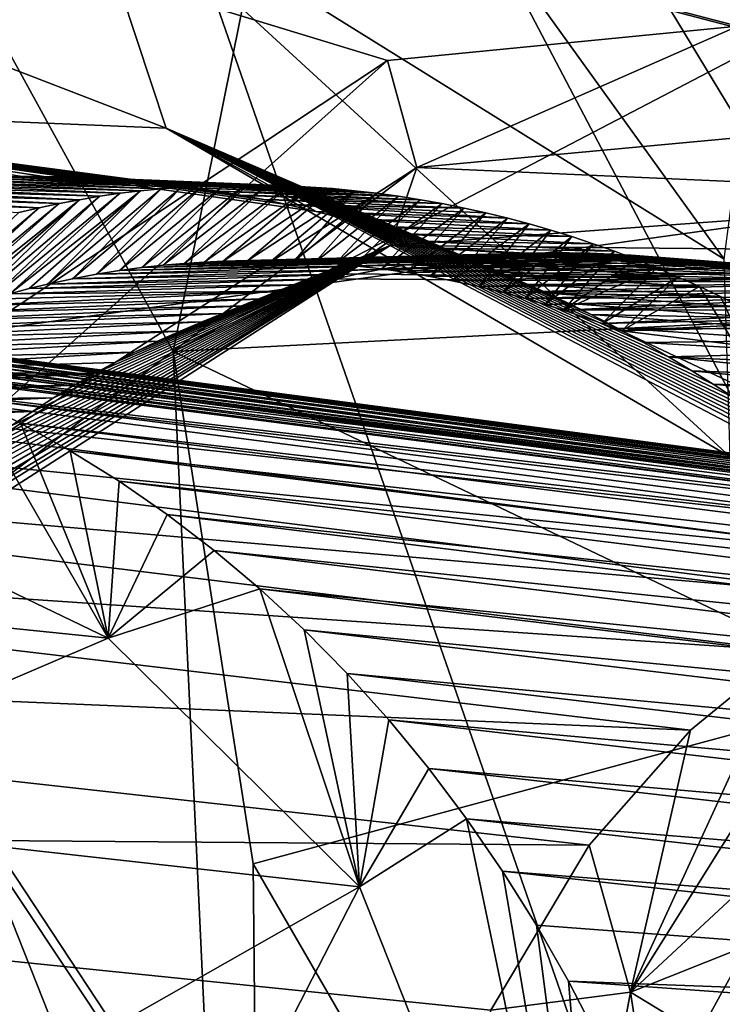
# Model space of a CAD drawing. Header units: metres. Extents: x -150 to 307, y -550 to 84.
# Tile 445 of 656: x 189.88 to 190.92, y 22.09 to 23.55. Entities that reach past the tile are written whole.
import ezdxf

# ---------------------------------------------------------------- set-up
doc = ezdxf.new("R2010")
doc.units = ezdxf.units.M
doc.layers.add('solid_26006363', color=7, linetype='CONTINUOUS')

msp = doc.modelspace()

# ---------------------------------------------------------------- linework, layer by layer
at = {"layer": 'solid_26006363'}
for points in [[(194.786896, 17.972216, 912.335938), (185.636642, 32.029537, 901.181458), (191.749893, 36.108906, 906.628174)], [(188.10463, 34.312195, 906.116516), (188.463837, 22.901747, 908.308228), (192.084946, 35.04353, 909.683411)], [(188.463837, 22.901747, 908.308228), (192.022217, 23.395798, 911.506104), (192.084946, 35.04353, 909.683411)], [(186.595459, 30.076704, 871.616333), (189.085358, 33.127037, 873.80658), (193.522064, 22.868546, 875.033997)], [(194.006454, 25.003199, 875.720398), (193.522064, 22.868546, 875.033997), (189.085358, 33.127037, 873.80658)], [(191.723465, 15.818817, 909.606506), (180.753494, 25.859917, 896.954285), (185.636642, 32.029537, 901.181458)], [(194.786896, 17.972216, 912.335938), (191.723465, 15.818817, 909.606506), (185.636642, 32.029537, 901.181458)], [(191.85524, 22.409752, 876.620911), (192.221115, 22.498804, 876.896423), (188.352951, 31.713814, 875.841858)], [(190.226303, 30.820759, 876.937561), (188.352951, 31.713814, 875.841858), (192.221115, 22.498804, 876.896423)], [(191.478729, 23.024145, 876.449768), (191.85524, 22.409752, 876.620911), (188.352951, 31.713814, 875.841858)], [(190.974487, 23.562695, 876.180542), (191.478729, 23.024145, 876.449768), (188.352951, 31.713814, 875.841858)], [(192.375458, 25.54879, 877.497375), (190.226303, 30.820759, 876.937561), (192.221115, 22.498804, 876.896423)], [(186.026077, 29.197718, 871.093872), (186.595459, 30.076704, 871.616333), (193.522064, 22.868546, 875.033997)], [(186.026077, 29.197718, 871.093872), (193.522064, 22.868546, 875.033997), (186.240326, 24.769381, 870.417603)], [(186.183899, 27.089844, 878.629822), (190.250336, 20.048107, 880.31073), (187.023239, 28.689354, 879.487061)], [(190.109253, 23.060654, 880.66748), (187.023239, 28.689354, 879.487061), (190.250336, 20.048107, 880.31073)], [(190.109253, 23.060654, 880.66748), (190.24585, 23.73827, 880.874329), (187.023239, 28.689354, 879.487061)], [(186.183899, 27.089844, 878.629822), (189.440094, 18.377512, 879.483643), (190.250336, 20.048107, 880.31073)], [(189.270172, 26.170961, 878.739319), (191.221039, 23.641338, 879.697327), (191.122238, 23.112514, 879.542175)], [(189.270172, 26.170961, 878.739319), (191.122238, 23.112514, 879.542175), (191.168488, 22.554396, 879.487854)], [(189.270172, 26.170961, 878.739319), (191.168488, 22.554396, 879.487854), (191.464935, 19.865778, 879.301697)], [(189.374481, 23.009598, 878.282227), (189.270172, 26.170961, 878.739319), (191.464935, 19.865778, 879.301697)], [(191.723465, 15.818817, 909.606506), (189.133835, 12.746095, 907.299255), (180.753494, 25.859917, 896.954285)], [(190.947144, 23.543068, 873.331787), (186.240326, 24.769381, 870.417603), (193.522064, 22.868546, 875.033997)], [(190.427155, 23.492189, 872.966431), (189.585205, 22.93392, 872.300964), (186.240326, 24.769381, 870.417603)], [(190.947144, 23.543068, 873.331787), (190.427155, 23.492189, 872.966431), (186.240326, 24.769381, 870.417603)], [(189.965652, 23.796173, 875.450439), (190.926392, 23.197695, 875.989807), (190.393661, 23.938143, 875.83606)], [(190.926392, 23.197695, 875.989807), (190.974487, 23.562695, 876.180542), (190.393661, 23.938143, 875.83606)], [(190.098709, 23.39196, 875.069458), (189.965652, 23.796173, 875.450439), (188.896332, 23.856613, 874.749451)], [(190.098709, 23.39196, 875.069458), (188.896332, 23.856613, 874.749451), (189.187592, 23.429813, 874.506042)], [(190.935287, 22.904173, 875.499878), (190.926392, 23.197695, 875.989807), (189.965652, 23.796173, 875.450439)], [(190.935287, 22.904173, 875.499878), (189.965652, 23.796173, 875.450439), (190.098709, 23.39196, 875.069458)], [(191.221039, 23.641338, 879.697327), (190.24585, 23.73827, 880.874329), (190.109253, 23.060654, 880.66748)], [(191.122238, 23.112514, 879.542175), (191.221039, 23.641338, 879.697327), (190.109253, 23.060654, 880.66748)], [(190.470764, 23.333643, 873.030029), (190.427155, 23.492189, 872.966431), (190.947144, 23.543068, 873.331787)], [(190.470764, 23.333643, 873.030029), (190.947144, 23.543068, 873.331787), (191.473022, 23.426672, 873.676697)], [(189.670959, 22.816437, 872.405823), (189.585205, 22.93392, 872.300964), (190.427155, 23.492189, 872.966431)], [(190.470764, 23.333643, 873.030029), (189.670959, 22.816437, 872.405823), (190.427155, 23.492189, 872.966431)], [(189.187592, 23.429813, 874.506042), (190.278152, 23.278599, 874.585327), (190.32164, 23.268396, 874.609497)], [(190.098709, 23.39196, 875.069458), (189.187592, 23.429813, 874.506042), (190.32164, 23.268396, 874.609497)], [(189.187592, 23.429813, 874.506042), (190.243744, 23.285872, 874.566101), (190.278152, 23.278599, 874.585327)], [(189.187592, 23.429813, 874.506042), (190.209244, 23.292465, 874.546631), (190.243744, 23.285872, 874.566101)], [(189.187592, 23.429813, 874.506042), (190.174988, 23.298317, 874.527222), (190.209244, 23.292465, 874.546631)], [(189.187592, 23.429813, 874.506042), (190.141357, 23.303396, 874.507996), (190.174988, 23.298317, 874.527222)], [(189.187592, 23.429813, 874.506042), (190.108643, 23.307703, 874.489136), (190.141357, 23.303396, 874.507996)], [(189.187592, 23.429813, 874.506042), (190.076462, 23.311325, 874.470459), (190.108643, 23.307703, 874.489136)], [(189.187592, 23.429813, 874.506042), (190.044601, 23.31431, 874.451904), (190.076462, 23.311325, 874.470459)], [(189.187592, 23.429813, 874.506042), (190.012939, 23.316685, 874.43335), (190.044601, 23.31431, 874.451904)], [(189.187592, 23.429813, 874.506042), (189.981308, 23.318466, 874.414673), (190.012939, 23.316685, 874.43335)], [(189.187592, 23.429813, 874.506042), (189.94957, 23.319653, 874.395813), (189.981308, 23.318466, 874.414673)], [(189.187592, 23.429813, 874.506042), (189.917587, 23.320236, 874.376709), (189.94957, 23.319653, 874.395813)], [(189.187592, 23.429813, 874.506042), (189.885223, 23.320192, 874.357178), (189.917587, 23.320236, 874.376709)], [(189.187592, 23.429813, 874.506042), (189.85231, 23.319487, 874.337158), (189.885223, 23.320192, 874.357178)], [(191.427444, 23.290749, 873.665344), (190.470764, 23.333643, 873.030029), (191.473022, 23.426672, 873.676697)], [(188.463837, 22.901747, 908.308228), (188.67836, 11.459098, 909.62439), (192.022217, 23.395798, 911.506104)], [(188.67836, 11.459098, 909.62439), (191.983353, 11.708065, 912.601074), (192.022217, 23.395798, 911.506104)], [(190.098709, 23.39196, 875.069458), (191.09993, 22.87615, 875.000977), (191.132339, 22.849806, 875.01532)], [(190.935287, 22.904173, 875.499878), (190.098709, 23.39196, 875.069458), (191.132339, 22.849806, 875.01532)], [(190.098709, 23.39196, 875.069458), (191.072891, 22.897383, 874.988831), (191.09993, 22.87615, 875.000977)], [(190.098709, 23.39196, 875.069458), (191.04628, 22.917658, 874.976807), (191.072891, 22.897383, 874.988831)], [(190.098709, 23.39196, 875.069458), (191.020187, 22.936928, 874.964844), (191.04628, 22.917658, 874.976807)], [(190.098709, 23.39196, 875.069458), (190.99411, 22.955603, 874.95282), (191.020187, 22.936928, 874.964844)], [(190.098709, 23.39196, 875.069458), (190.967529, 22.974077, 874.94043), (190.99411, 22.955603, 874.95282)], [(190.098709, 23.39196, 875.069458), (190.939835, 22.992704, 874.927368), (190.967529, 22.974077, 874.94043)], [(190.098709, 23.39196, 875.069458), (190.910461, 23.011805, 874.913452), (190.939835, 22.992704, 874.927368)], [(190.098709, 23.39196, 875.069458), (190.878769, 23.03167, 874.898254), (190.910461, 23.011805, 874.913452)], [(190.098709, 23.39196, 875.069458), (190.84404, 23.052563, 874.88147), (190.878769, 23.03167, 874.898254)], [(190.098709, 23.39196, 875.069458), (190.806915, 23.073927, 874.863342), (190.84404, 23.052563, 874.88147)], [(190.098709, 23.39196, 875.069458), (190.768341, 23.095074, 874.844299), (190.806915, 23.073927, 874.863342)], [(190.098709, 23.39196, 875.069458), (190.729355, 23.1154, 874.824829), (190.768341, 23.095074, 874.844299)], [(190.098709, 23.39196, 875.069458), (190.696365, 23.131775, 874.808228), (190.729355, 23.1154, 874.824829)], [(190.098709, 23.39196, 875.069458), (190.66452, 23.146896, 874.792053), (190.696365, 23.131775, 874.808228)], [(190.098709, 23.39196, 875.069458), (190.634567, 23.160511, 874.776672), (190.66452, 23.146896, 874.792053)], [(190.098709, 23.39196, 875.069458), (190.606949, 23.172537, 874.76239), (190.634567, 23.160511, 874.776672)], [(190.098709, 23.39196, 875.069458), (190.555389, 23.193659, 874.735596), (190.606949, 23.172537, 874.76239)], [(190.098709, 23.39196, 875.069458), (190.50235, 23.213621, 874.707581), (190.555389, 23.193659, 874.735596)], [(190.098709, 23.39196, 875.069458), (190.472824, 23.223969, 874.691772), (190.50235, 23.213621, 874.707581)], [(190.098709, 23.39196, 875.069458), (190.439926, 23.234844, 874.674072), (190.472824, 23.223969, 874.691772)], [(190.098709, 23.39196, 875.069458), (190.403275, 23.246164, 874.654236), (190.439926, 23.234844, 874.674072)], [(190.098709, 23.39196, 875.069458), (190.363602, 23.257477, 874.632568), (190.403275, 23.246164, 874.654236)], [(190.098709, 23.39196, 875.069458), (190.32164, 23.268396, 874.609497), (190.363602, 23.257477, 874.632568)], [(189.666046, 22.727116, 872.532715), (189.670959, 22.816437, 872.405823), (190.470764, 23.333643, 873.030029)], [(190.430954, 23.217617, 873.125244), (189.666046, 22.727116, 872.532715), (190.470764, 23.333643, 873.030029)], [(190.430954, 23.217617, 873.125244), (190.470764, 23.333643, 873.030029), (191.427444, 23.290749, 873.665344)], [(189.681625, 23.304756, 874.230835), (190.030838, 23.295233, 873.885864), (189.716202, 23.309263, 874.252686)], [(189.716202, 23.309263, 874.252686), (190.061066, 23.298983, 873.907227), (189.750519, 23.312967, 874.274231)], [(189.716202, 23.309263, 874.252686), (190.030838, 23.295233, 873.885864), (190.061066, 23.298983, 873.907227)], [(189.750519, 23.312967, 874.274231), (190.091309, 23.30205, 873.928467), (189.784683, 23.315895, 874.295471)], [(189.750519, 23.312967, 874.274231), (190.061066, 23.298983, 873.907227), (190.091309, 23.30205, 873.928467)], [(189.784683, 23.315895, 874.295471), (190.121506, 23.304426, 873.949585), (189.818756, 23.318068, 874.316589)], [(189.784683, 23.315895, 874.295471), (190.091309, 23.30205, 873.928467), (190.121506, 23.304426, 873.949585)], [(189.818756, 23.318068, 874.316589), (190.152847, 23.306173, 873.971375), (189.85231, 23.319487, 874.337158)], [(189.818756, 23.318068, 874.316589), (190.121506, 23.304426, 873.949585), (190.152847, 23.306173, 873.971375)], [(189.85231, 23.319487, 874.337158), (190.184448, 23.307226, 873.993286), (189.885223, 23.320192, 874.357178)], [(189.85231, 23.319487, 874.337158), (190.152847, 23.306173, 873.971375), (190.184448, 23.307226, 873.993286)], [(189.885223, 23.320192, 874.357178), (190.216309, 23.307587, 874.015259), (189.917587, 23.320236, 874.376709)], [(189.885223, 23.320192, 874.357178), (190.184448, 23.307226, 873.993286), (190.216309, 23.307587, 874.015259)], [(189.917587, 23.320236, 874.376709), (190.216309, 23.307587, 874.015259), (190.248367, 23.307255, 874.037231)], [(189.917587, 23.320236, 874.376709), (190.248367, 23.307255, 874.037231), (189.94957, 23.319653, 874.395813)], [(189.94957, 23.319653, 874.395813), (190.248367, 23.307255, 874.037231), (190.280609, 23.306232, 874.059265)], [(189.94957, 23.319653, 874.395813), (190.280609, 23.306232, 874.059265), (189.981308, 23.318466, 874.414673)], [(189.981308, 23.318466, 874.414673), (190.280609, 23.306232, 874.059265), (190.313004, 23.30452, 874.081299)], [(189.981308, 23.318466, 874.414673), (190.313004, 23.30452, 874.081299), (190.012939, 23.316685, 874.43335)], [(190.012939, 23.316685, 874.43335), (190.313004, 23.30452, 874.081299), (190.34549, 23.302118, 874.103271)], [(190.012939, 23.316685, 874.43335), (190.34549, 23.302118, 874.103271), (190.044601, 23.31431, 874.451904)], [(190.044601, 23.31431, 874.451904), (190.34549, 23.302118, 874.103271), (190.378067, 23.29903, 874.125183)], [(190.044601, 23.31431, 874.451904), (190.378067, 23.29903, 874.125183), (190.076462, 23.311325, 874.470459)], [(190.076462, 23.311325, 874.470459), (190.378067, 23.29903, 874.125183), (190.41069, 23.295258, 874.147095)], [(190.076462, 23.311325, 874.470459), (190.41069, 23.295258, 874.147095), (190.108643, 23.307703, 874.489136)], [(189.599152, 23.290794, 874.17804), (189.940384, 23.28001, 873.82135), (189.626892, 23.296, 874.195923)], [(189.626892, 23.296, 874.195923), (189.970474, 23.285736, 873.842896), (189.654373, 23.300646, 874.213501)], [(189.626892, 23.296, 874.195923), (189.940384, 23.28001, 873.82135), (189.970474, 23.285736, 873.842896)], [(189.654373, 23.300646, 874.213501), (190.000626, 23.290813, 873.86438), (189.681625, 23.304756, 874.230835)], [(189.654373, 23.300646, 874.213501), (189.970474, 23.285736, 873.842896), (190.000626, 23.290813, 873.86438)], [(189.681625, 23.304756, 874.230835), (190.000626, 23.290813, 873.86438), (190.030838, 23.295233, 873.885864)], [(190.030838, 23.295233, 873.885864), (189.838242, 23.137857, 873.728027), (189.867203, 23.146198, 873.749207)], [(190.030838, 23.295233, 873.885864), (190.000626, 23.290813, 873.86438), (189.838242, 23.137857, 873.728027)], [(190.061066, 23.298983, 873.907227), (189.867203, 23.146198, 873.749207), (189.895523, 23.153688, 873.769836)], [(190.061066, 23.298983, 873.907227), (190.030838, 23.295233, 873.885864), (189.867203, 23.146198, 873.749207)], [(190.061066, 23.298983, 873.907227), (189.895523, 23.153688, 873.769836), (189.92308, 23.160353, 873.789795)], [(190.091309, 23.30205, 873.928467), (189.92308, 23.160353, 873.789795), (189.959854, 23.168303, 873.816345)], [(190.091309, 23.30205, 873.928467), (190.061066, 23.298983, 873.907227), (189.92308, 23.160353, 873.789795)], [(190.121506, 23.304426, 873.949585), (189.959854, 23.168303, 873.816345), (189.995407, 23.17498, 873.841797)], [(190.121506, 23.304426, 873.949585), (190.091309, 23.30205, 873.928467), (189.959854, 23.168303, 873.816345)], [(190.152847, 23.306173, 873.971375), (189.995407, 23.17498, 873.841797), (190.029663, 23.180494, 873.866211)], [(190.152847, 23.306173, 873.971375), (190.121506, 23.304426, 873.949585), (189.995407, 23.17498, 873.841797)], [(190.184448, 23.307226, 873.993286), (190.029663, 23.180494, 873.866211), (190.062775, 23.184982, 873.889648)], [(190.184448, 23.307226, 873.993286), (190.152847, 23.306173, 873.971375), (190.029663, 23.180494, 873.866211)], [(190.216309, 23.307587, 874.015259), (190.062775, 23.184982, 873.889648), (190.094666, 23.18853, 873.91217)], [(190.216309, 23.307587, 874.015259), (190.184448, 23.307226, 873.993286), (190.062775, 23.184982, 873.889648)], [(190.248367, 23.307255, 874.037231), (190.216309, 23.307587, 874.015259), (190.094666, 23.18853, 873.91217)], [(190.248367, 23.307255, 874.037231), (190.094666, 23.18853, 873.91217), (190.125443, 23.191246, 873.933716)], [(190.108643, 23.307703, 874.489136), (190.41069, 23.295258, 874.147095), (190.443314, 23.290802, 874.168884)], [(190.108643, 23.307703, 874.489136), (190.443314, 23.290802, 874.168884), (190.141357, 23.303396, 874.507996)], [(190.280609, 23.306232, 874.059265), (190.248367, 23.307255, 874.037231), (190.125443, 23.191246, 873.933716)], [(190.280609, 23.306232, 874.059265), (190.125443, 23.191246, 873.933716), (190.155106, 23.193207, 873.954407)], [(190.141357, 23.303396, 874.507996), (190.443314, 23.290802, 874.168884), (190.174988, 23.298317, 874.527222)], [(190.313004, 23.30452, 874.081299), (190.280609, 23.306232, 874.059265), (190.155106, 23.193207, 873.954407)], [(190.313004, 23.30452, 874.081299), (190.155106, 23.193207, 873.954407), (190.183701, 23.194492, 873.974304)], [(190.174988, 23.298317, 874.527222), (190.443314, 23.290802, 874.168884), (190.475937, 23.285666, 874.190552)], [(190.174988, 23.298317, 874.527222), (190.475937, 23.285666, 874.190552), (190.209244, 23.292465, 874.546631)], [(190.34549, 23.302118, 874.103271), (190.313004, 23.30452, 874.081299), (190.183701, 23.194492, 873.974304)], [(190.34549, 23.302118, 874.103271), (190.183701, 23.194492, 873.974304), (190.22023, 23.195276, 873.999573)], [(190.378067, 23.29903, 874.125183), (190.34549, 23.302118, 874.103271), (190.22023, 23.195276, 873.999573)], [(190.378067, 23.29903, 874.125183), (190.22023, 23.195276, 873.999573), (190.25502, 23.195137, 874.023499)], [(190.378067, 23.29903, 874.125183), (190.25502, 23.195137, 874.023499), (190.288116, 23.194206, 874.046082)], [(190.41069, 23.295258, 874.147095), (190.378067, 23.29903, 874.125183), (190.288116, 23.194206, 874.046082)], [(190.41069, 23.295258, 874.147095), (190.288116, 23.194206, 874.046082), (190.319641, 23.1926, 874.067566)], [(190.443314, 23.290802, 874.168884), (190.41069, 23.295258, 874.147095), (190.319641, 23.1926, 874.067566)], [(189.571152, 23.285004, 874.159912), (189.910416, 23.273649, 873.799805), (189.599152, 23.290794, 874.17804)], [(189.571152, 23.285004, 874.159912), (189.880585, 23.266663, 873.778198), (189.910416, 23.273649, 873.799805)], [(189.599152, 23.290794, 874.17804), (189.910416, 23.273649, 873.799805), (189.940384, 23.28001, 873.82135)], [(189.940384, 23.28001, 873.82135), (189.715073, 23.094423, 873.636658), (189.746933, 23.106926, 873.660522)], [(189.940384, 23.28001, 873.82135), (189.910416, 23.273649, 873.799805), (189.715073, 23.094423, 873.636658)], [(189.970474, 23.285736, 873.842896), (189.746933, 23.106926, 873.660522), (189.778091, 23.118288, 873.683655)], [(189.970474, 23.285736, 873.842896), (189.940384, 23.28001, 873.82135), (189.746933, 23.106926, 873.660522)], [(189.970474, 23.285736, 873.842896), (189.778091, 23.118288, 873.683655), (189.808578, 23.12859, 873.706238)], [(190.000626, 23.290813, 873.86438), (189.808578, 23.12859, 873.706238), (189.838242, 23.137857, 873.728027)], [(190.000626, 23.290813, 873.86438), (189.970474, 23.285736, 873.842896), (189.808578, 23.12859, 873.706238)], [(190.209244, 23.292465, 874.546631), (190.475937, 23.285666, 874.190552), (190.508484, 23.27985, 874.212036)], [(190.209244, 23.292465, 874.546631), (190.508484, 23.27985, 874.212036), (190.243744, 23.285872, 874.566101)], [(190.243744, 23.285872, 874.566101), (190.508484, 23.27985, 874.212036), (190.54097, 23.273361, 874.233459)], [(190.243744, 23.285872, 874.566101), (190.54097, 23.273361, 874.233459), (190.278152, 23.278599, 874.585327)], [(190.443314, 23.290802, 874.168884), (190.319641, 23.1926, 874.067566), (190.349609, 23.190426, 874.087891)], [(190.475937, 23.285666, 874.190552), (190.443314, 23.290802, 874.168884), (190.349609, 23.190426, 874.087891)], [(190.475937, 23.285666, 874.190552), (190.349609, 23.190426, 874.087891), (190.378174, 23.187767, 874.107117)], [(190.508484, 23.27985, 874.212036), (190.475937, 23.285666, 874.190552), (190.378174, 23.187767, 874.107117)], [(190.508484, 23.27985, 874.212036), (190.378174, 23.187767, 874.107117), (190.418427, 23.18305, 874.134094)], [(190.54097, 23.273361, 874.233459), (190.508484, 23.27985, 874.212036), (190.418427, 23.18305, 874.134094)], [(191.378754, 23.208532, 873.691956), (190.430954, 23.217617, 873.125244), (191.427444, 23.290749, 873.665344)], [(189.910416, 23.273649, 873.799805), (189.682388, 23.080633, 873.612061), (189.715073, 23.094423, 873.636658)], [(189.910416, 23.273649, 873.799805), (189.880585, 23.266663, 873.778198), (189.682388, 23.080633, 873.612061)], [(190.278152, 23.278599, 874.585327), (190.54097, 23.273361, 874.233459), (190.573318, 23.266199, 874.254639)], [(190.278152, 23.278599, 874.585327), (190.573318, 23.266199, 874.254639), (190.605515, 23.258368, 874.275635)], [(190.278152, 23.278599, 874.585327), (190.605515, 23.258368, 874.275635), (190.32164, 23.268396, 874.609497)], [(190.32164, 23.268396, 874.609497), (190.605515, 23.258368, 874.275635), (190.637543, 23.249872, 874.296387)], [(190.32164, 23.268396, 874.609497), (190.637543, 23.249872, 874.296387), (190.363602, 23.257477, 874.632568)], [(190.54097, 23.273361, 874.233459), (190.418427, 23.18305, 874.134094), (190.455841, 23.177647, 874.159058)], [(190.573318, 23.266199, 874.254639), (190.54097, 23.273361, 874.233459), (190.455841, 23.177647, 874.159058)], [(190.573318, 23.266199, 874.254639), (190.455841, 23.177647, 874.159058), (190.490631, 23.171745, 874.182129)], [(190.605515, 23.258368, 874.275635), (190.573318, 23.266199, 874.254639), (190.490631, 23.171745, 874.182129)], [(190.363602, 23.257477, 874.632568), (190.637543, 23.249872, 874.296387), (190.669342, 23.240713, 874.316895)], [(190.363602, 23.257477, 874.632568), (190.669342, 23.240713, 874.316895), (190.403275, 23.246164, 874.654236)], [(190.605515, 23.258368, 874.275635), (190.490631, 23.171745, 874.182129), (190.52298, 23.165495, 874.20343)], [(190.637543, 23.249872, 874.296387), (190.605515, 23.258368, 874.275635), (190.52298, 23.165495, 874.20343)], [(190.637543, 23.249872, 874.296387), (190.52298, 23.165495, 874.20343), (190.562622, 23.156826, 874.229431)], [(190.669342, 23.240713, 874.316895), (190.637543, 23.249872, 874.296387), (190.562622, 23.156826, 874.229431)], [(190.403275, 23.246164, 874.654236), (190.669342, 23.240713, 874.316895), (190.700882, 23.230898, 874.337158)], [(190.403275, 23.246164, 874.654236), (190.700882, 23.230898, 874.337158), (190.439926, 23.234844, 874.674072)], [(190.669342, 23.240713, 874.316895), (190.562622, 23.156826, 874.229431), (190.598633, 23.147982, 874.25293)], [(190.700882, 23.230898, 874.337158), (190.669342, 23.240713, 874.316895), (190.598633, 23.147982, 874.25293)], [(190.439926, 23.234844, 874.674072), (190.700882, 23.230898, 874.337158), (190.732346, 23.220377, 874.357239)], [(190.439926, 23.234844, 874.674072), (190.732346, 23.220377, 874.357239), (190.472824, 23.223969, 874.691772)], [(190.472824, 23.223969, 874.691772), (190.732346, 23.220377, 874.357239), (190.763855, 23.209108, 874.377258)], [(190.472824, 23.223969, 874.691772), (190.763855, 23.209108, 874.377258), (190.50235, 23.213621, 874.707581)], [(190.700882, 23.230898, 874.337158), (190.598633, 23.147982, 874.25293), (190.631363, 23.139139, 874.27417)], [(190.732346, 23.220377, 874.357239), (190.700882, 23.230898, 874.337158), (190.631363, 23.139139, 874.27417)], [(190.732346, 23.220377, 874.357239), (190.631363, 23.139139, 874.27417), (190.661118, 23.130426, 874.293335)], [(190.763855, 23.209108, 874.377258), (190.732346, 23.220377, 874.357239), (190.661118, 23.130426, 874.293335)], [(189.589752, 22.6952, 872.692871), (189.666046, 22.727116, 872.532715), (190.430954, 23.217617, 873.125244)], [(189.610336, 22.71876, 872.710693), (189.589752, 22.6952, 872.692871), (190.430954, 23.217617, 873.125244)], [(189.63559, 22.746405, 872.7323), (189.610336, 22.71876, 872.710693), (190.430954, 23.217617, 873.125244)], [(189.660904, 22.77284, 872.753723), (189.63559, 22.746405, 872.7323), (190.430954, 23.217617, 873.125244)], [(189.686279, 22.79812, 872.774963), (189.660904, 22.77284, 872.753723), (190.430954, 23.217617, 873.125244)], [(189.711655, 22.822281, 872.796021), (189.686279, 22.79812, 872.774963), (190.430954, 23.217617, 873.125244)], [(189.736969, 22.845303, 872.816772), (189.711655, 22.822281, 872.796021), (190.430954, 23.217617, 873.125244)], [(189.762207, 22.867239, 872.837341), (189.736969, 22.845303, 872.816772), (190.430954, 23.217617, 873.125244)], [(189.787338, 22.888144, 872.857605), (189.762207, 22.867239, 872.837341), (190.430954, 23.217617, 873.125244)], [(189.812393, 22.908072, 872.877686), (189.787338, 22.888144, 872.857605), (190.430954, 23.217617, 873.125244)], [(189.837326, 22.927046, 872.897522), (189.812393, 22.908072, 872.877686), (190.430954, 23.217617, 873.125244)], [(189.869095, 22.950043, 872.922546), (189.837326, 22.927046, 872.897522), (190.430954, 23.217617, 873.125244)], [(189.900543, 22.971561, 872.947083), (189.869095, 22.950043, 872.922546), (190.430954, 23.217617, 873.125244)], [(189.931686, 22.991695, 872.97113), (189.900543, 22.971561, 872.947083), (190.430954, 23.217617, 873.125244)], [(189.962463, 23.0105, 872.994812), (189.931686, 22.991695, 872.97113), (190.430954, 23.217617, 873.125244)], [(189.992828, 23.028015, 873.017883), (189.962463, 23.0105, 872.994812), (190.430954, 23.217617, 873.125244)], [(190.022797, 23.044329, 873.040527), (189.992828, 23.028015, 873.017883), (190.430954, 23.217617, 873.125244)], [(190.052368, 23.059525, 873.062744), (190.022797, 23.044329, 873.040527), (190.430954, 23.217617, 873.125244)], [(190.086258, 23.075871, 873.087952), (190.052368, 23.059525, 873.062744), (190.430954, 23.217617, 873.125244)], [(190.119507, 23.090832, 873.112549), (190.086258, 23.075871, 873.087952), (190.430954, 23.217617, 873.125244)], [(190.152161, 23.104538, 873.136475), (190.119507, 23.090832, 873.112549), (190.430954, 23.217617, 873.125244)], [(190.184174, 23.117046, 873.15979), (190.152161, 23.104538, 873.136475), (190.430954, 23.217617, 873.125244)], [(190.155106, 23.193207, 873.954407), (190.59903, 23.204748, 873.449158), (190.632416, 23.206274, 873.471497)], [(190.183701, 23.194492, 873.974304), (190.155106, 23.193207, 873.954407), (190.632416, 23.206274, 873.471497)], [(190.183701, 23.194492, 873.974304), (190.632416, 23.206274, 873.471497), (190.665024, 23.207012, 873.493164)], [(190.22023, 23.195276, 873.999573), (190.183701, 23.194492, 873.974304), (190.665024, 23.207012, 873.493164)], [(190.215454, 23.128408, 873.182434), (190.184174, 23.117046, 873.15979), (190.430954, 23.217617, 873.125244)], [(190.246094, 23.138739, 873.204468), (190.215454, 23.128408, 873.182434), (190.430954, 23.217617, 873.125244)], [(190.22023, 23.195276, 873.999573), (190.665024, 23.207012, 873.493164), (190.696823, 23.207026, 873.514221)], [(190.25502, 23.195137, 874.023499), (190.22023, 23.195276, 873.999573), (190.696823, 23.207026, 873.514221)], [(190.282013, 23.14986, 873.230164), (190.246094, 23.138739, 873.204468), (190.430954, 23.217617, 873.125244)], [(190.25502, 23.195137, 874.023499), (190.696823, 23.207026, 873.514221), (190.728043, 23.206364, 873.53479)], [(190.288116, 23.194206, 874.046082), (190.25502, 23.195137, 874.023499), (190.728043, 23.206364, 873.53479)], [(190.316895, 23.159658, 873.254883), (190.282013, 23.14986, 873.230164), (190.430954, 23.217617, 873.125244)], [(190.288116, 23.194206, 874.046082), (190.728043, 23.206364, 873.53479), (190.758698, 23.205067, 873.554871)], [(190.350891, 23.168278, 873.27887), (190.316895, 23.159658, 873.254883), (190.430954, 23.217617, 873.125244)], [(190.350891, 23.168278, 873.27887), (190.430954, 23.217617, 873.125244), (191.338089, 23.160812, 873.727051)], [(191.378754, 23.208532, 873.691956), (191.338089, 23.160812, 873.727051), (190.430954, 23.217617, 873.125244)], [(190.50235, 23.213621, 874.707581), (190.763855, 23.209108, 874.377258), (190.79541, 23.197105, 874.397217)], [(190.50235, 23.213621, 874.707581), (190.79541, 23.197105, 874.397217), (190.555389, 23.193659, 874.735596)], [(190.632416, 23.206274, 873.471497), (190.59903, 23.204748, 873.449158), (191.338089, 23.160812, 873.727051)], [(190.665024, 23.207012, 873.493164), (190.632416, 23.206274, 873.471497), (191.338089, 23.160812, 873.727051)], [(190.763855, 23.209108, 874.377258), (190.661118, 23.130426, 874.293335), (190.688202, 23.121939, 874.31073)], [(190.696823, 23.207026, 873.514221), (190.665024, 23.207012, 873.493164), (191.338089, 23.160812, 873.727051)], [(190.79541, 23.197105, 874.397217), (190.763855, 23.209108, 874.377258), (190.688202, 23.121939, 874.31073)], [(190.728043, 23.206364, 873.53479), (190.696823, 23.207026, 873.514221), (191.338089, 23.160812, 873.727051)], [(190.758698, 23.205067, 873.554871), (190.728043, 23.206364, 873.53479), (191.338089, 23.160812, 873.727051)], [(190.029663, 23.180494, 873.866211), (190.455093, 23.189116, 873.351318), (190.492767, 23.194651, 873.377136)], [(190.062775, 23.184982, 873.889648), (190.029663, 23.180494, 873.866211), (190.492767, 23.194651, 873.377136)], [(190.062775, 23.184982, 873.889648), (190.492767, 23.194651, 873.377136), (190.529297, 23.199032, 873.4021)], [(190.094666, 23.18853, 873.91217), (190.062775, 23.184982, 873.889648), (190.529297, 23.199032, 873.4021)], [(190.094666, 23.18853, 873.91217), (190.529297, 23.199032, 873.4021), (190.564651, 23.20236, 873.426025)], [(190.125443, 23.191246, 873.933716), (190.094666, 23.18853, 873.91217), (190.564651, 23.20236, 873.426025)], [(190.125443, 23.191246, 873.933716), (190.564651, 23.20236, 873.426025), (190.59903, 23.204748, 873.449158)], [(190.155106, 23.193207, 873.954407), (190.125443, 23.191246, 873.933716), (190.59903, 23.204748, 873.449158)], [(190.319641, 23.1926, 874.067566), (190.288116, 23.194206, 874.046082), (190.758698, 23.205067, 873.554871)], [(190.319641, 23.1926, 874.067566), (190.758698, 23.205067, 873.554871), (190.788925, 23.203163, 873.574524)], [(190.349609, 23.190426, 874.087891), (190.319641, 23.1926, 874.067566), (190.788925, 23.203163, 873.574524)], [(190.349609, 23.190426, 874.087891), (190.788925, 23.203163, 873.574524), (190.818848, 23.20067, 873.593933)], [(190.378174, 23.187767, 874.107117), (190.349609, 23.190426, 874.087891), (190.818848, 23.20067, 873.593933)], [(190.378174, 23.187767, 874.107117), (190.818848, 23.20067, 873.593933), (190.848557, 23.197601, 873.613037)], [(190.418427, 23.18305, 874.134094), (190.378174, 23.187767, 874.107117), (190.848557, 23.197601, 873.613037)], [(190.418427, 23.18305, 874.134094), (190.848557, 23.197601, 873.613037), (190.87822, 23.193941, 873.63208)], [(190.418427, 23.18305, 874.134094), (190.87822, 23.193941, 873.63208), (190.907806, 23.189699, 873.65094)], [(190.492767, 23.194651, 873.377136), (190.455093, 23.189116, 873.351318), (191.338089, 23.160812, 873.727051)], [(190.529297, 23.199032, 873.4021), (190.492767, 23.194651, 873.377136), (191.338089, 23.160812, 873.727051)], [(190.564651, 23.20236, 873.426025), (190.529297, 23.199032, 873.4021), (191.338089, 23.160812, 873.727051)], [(190.555389, 23.193659, 874.735596), (190.79541, 23.197105, 874.397217), (190.826965, 23.184385, 874.417053)], [(190.555389, 23.193659, 874.735596), (190.826965, 23.184385, 874.417053), (190.85849, 23.170961, 874.436768)], [(190.555389, 23.193659, 874.735596), (190.85849, 23.170961, 874.436768), (190.606949, 23.172537, 874.76239)], [(190.59903, 23.204748, 873.449158), (190.564651, 23.20236, 873.426025), (191.338089, 23.160812, 873.727051)], [(190.826965, 23.184385, 874.417053), (190.79541, 23.197105, 874.397217), (190.688202, 23.121939, 874.31073)], [(190.788925, 23.203163, 873.574524), (190.758698, 23.205067, 873.554871), (191.338089, 23.160812, 873.727051)], [(190.818848, 23.20067, 873.593933), (190.788925, 23.203163, 873.574524), (191.338089, 23.160812, 873.727051)], [(190.848557, 23.197601, 873.613037), (190.818848, 23.20067, 873.593933), (191.338089, 23.160812, 873.727051)], [(190.87822, 23.193941, 873.63208), (190.848557, 23.197601, 873.613037), (191.338089, 23.160812, 873.727051)], [(190.907806, 23.189699, 873.65094), (190.87822, 23.193941, 873.63208), (191.338089, 23.160812, 873.727051)], [(189.959854, 23.168303, 873.816345), (190.383942, 23.175785, 873.302002), (190.416061, 23.182278, 873.324341)], [(189.995407, 23.17498, 873.841797), (189.959854, 23.168303, 873.816345), (190.416061, 23.182278, 873.324341)], [(189.995407, 23.17498, 873.841797), (190.416061, 23.182278, 873.324341), (190.455093, 23.189116, 873.351318)], [(190.029663, 23.180494, 873.866211), (189.995407, 23.17498, 873.841797), (190.455093, 23.189116, 873.351318)], [(190.416061, 23.182278, 873.324341), (190.383942, 23.175785, 873.302002), (191.338089, 23.160812, 873.727051)], [(190.455093, 23.189116, 873.351318), (190.416061, 23.182278, 873.324341), (191.338089, 23.160812, 873.727051)], [(190.455841, 23.177647, 874.159058), (190.418427, 23.18305, 874.134094), (190.907806, 23.189699, 873.65094)], [(190.455841, 23.177647, 874.159058), (190.907806, 23.189699, 873.65094), (190.937515, 23.184849, 873.6698)], [(190.490631, 23.171745, 874.182129), (190.455841, 23.177647, 874.159058), (190.937515, 23.184849, 873.6698)], [(190.490631, 23.171745, 874.182129), (190.937515, 23.184849, 873.6698), (190.976913, 23.177496, 873.694641)], [(190.52298, 23.165495, 874.20343), (190.490631, 23.171745, 874.182129), (190.976913, 23.177496, 873.694641)], [(190.52298, 23.165495, 874.20343), (190.976913, 23.177496, 873.694641), (191.015472, 23.169283, 873.718811)], [(190.826965, 23.184385, 874.417053), (190.688202, 23.121939, 874.31073), (190.745789, 23.102091, 874.347412)], [(190.85849, 23.170961, 874.436768), (190.826965, 23.184385, 874.417053), (190.745789, 23.102091, 874.347412)], [(190.937515, 23.184849, 873.6698), (190.907806, 23.189699, 873.65094), (191.338089, 23.160812, 873.727051)], [(189.895523, 23.153688, 873.769836), (190.316895, 23.159658, 873.254883), (190.350891, 23.168278, 873.27887)], [(189.92308, 23.160353, 873.789795), (189.895523, 23.153688, 873.769836), (190.350891, 23.168278, 873.27887)], [(189.92308, 23.160353, 873.789795), (190.350891, 23.168278, 873.27887), (190.383942, 23.175785, 873.302002)], [(189.959854, 23.168303, 873.816345), (189.92308, 23.160353, 873.789795), (190.383942, 23.175785, 873.302002)], [(190.383942, 23.175785, 873.302002), (190.350891, 23.168278, 873.27887), (191.338089, 23.160812, 873.727051)], [(190.562622, 23.156826, 874.229431), (190.52298, 23.165495, 874.20343), (191.015472, 23.169283, 873.718811)], [(190.562622, 23.156826, 874.229431), (191.015472, 23.169283, 873.718811), (191.052429, 23.16046, 873.741821)], [(190.606949, 23.172537, 874.76239), (190.85849, 23.170961, 874.436768), (190.889954, 23.156851, 874.45636)], [(190.606949, 23.172537, 874.76239), (190.889954, 23.156851, 874.45636), (190.634567, 23.160511, 874.776672)], [(190.85849, 23.170961, 874.436768), (190.745789, 23.102091, 874.347412), (190.774414, 23.091299, 874.36554)], [(190.889954, 23.156851, 874.45636), (190.85849, 23.170961, 874.436768), (190.774414, 23.091299, 874.36554)], [(189.808578, 23.12859, 873.706238), (190.246094, 23.138739, 873.204468), (190.282013, 23.14986, 873.230164)], [(189.838242, 23.137857, 873.728027), (189.808578, 23.12859, 873.706238), (190.282013, 23.14986, 873.230164)], [(189.867203, 23.146198, 873.749207), (189.838242, 23.137857, 873.728027), (190.282013, 23.14986, 873.230164)], [(189.867203, 23.146198, 873.749207), (190.282013, 23.14986, 873.230164), (190.316895, 23.159658, 873.254883)], [(189.895523, 23.153688, 873.769836), (189.867203, 23.146198, 873.749207), (190.316895, 23.159658, 873.254883)], [(190.598633, 23.147982, 874.25293), (190.562622, 23.156826, 874.229431), (191.052429, 23.16046, 873.741821)], [(190.598633, 23.147982, 874.25293), (191.052429, 23.16046, 873.741821), (191.087402, 23.151247, 873.763428)], [(190.631363, 23.139139, 874.27417), (190.598633, 23.147982, 874.25293), (191.087402, 23.151247, 873.763428)], [(190.631363, 23.139139, 874.27417), (191.087402, 23.151247, 873.763428), (191.120239, 23.14183, 873.78363)], [(190.634567, 23.160511, 874.776672), (190.889954, 23.156851, 874.45636), (190.921326, 23.142071, 874.475769)], [(190.634567, 23.160511, 874.776672), (190.921326, 23.142071, 874.475769), (190.66452, 23.146896, 874.792053)], [(190.889954, 23.156851, 874.45636), (190.774414, 23.091299, 874.36554), (190.993576, 22.987463, 874.501099)], [(190.921326, 23.142071, 874.475769), (190.889954, 23.156851, 874.45636), (190.993576, 22.987463, 874.501099)], [(189.778091, 23.118288, 873.683655), (190.215454, 23.128408, 873.182434), (190.246094, 23.138739, 873.204468)], [(189.808578, 23.12859, 873.706238), (189.778091, 23.118288, 873.683655), (190.246094, 23.138739, 873.204468)], [(190.661118, 23.130426, 874.293335), (190.631363, 23.139139, 874.27417), (191.120239, 23.14183, 873.78363)], [(190.688202, 23.121939, 874.31073), (190.661118, 23.130426, 874.293335), (191.120239, 23.14183, 873.78363)], [(190.66452, 23.146896, 874.792053), (190.921326, 23.142071, 874.475769), (190.95256, 23.126633, 874.494995)], [(190.66452, 23.146896, 874.792053), (190.95256, 23.126633, 874.494995), (190.696365, 23.131775, 874.808228)], [(190.688202, 23.121939, 874.31073), (191.120239, 23.14183, 873.78363), (191.151276, 23.132236, 873.802612)], [(190.95256, 23.126633, 874.494995), (190.921326, 23.142071, 874.475769), (190.993576, 22.987463, 874.501099)], [(191.562897, 22.806887, 872.347717), (189.033325, 23.11701, 874.993042), (189.13118, 23.125561, 875.061523)], [(191.562897, 22.806887, 872.347717), (189.13118, 23.125561, 875.061523), (189.217453, 23.126888, 875.120972)], [(191.637711, 22.808689, 872.403259), (189.217453, 23.126888, 875.120972), (189.293442, 23.123564, 875.172668)], [(191.637711, 22.808689, 872.403259), (191.562897, 22.806887, 872.347717), (189.217453, 23.126888, 875.120972)], [(191.703644, 22.806007, 872.451599), (189.293442, 23.123564, 875.172668), (189.360413, 23.117474, 875.217712)], [(191.703644, 22.806007, 872.451599), (191.637711, 22.808689, 872.403259), (189.293442, 23.123564, 875.172668)], [(189.746933, 23.106926, 873.660522), (190.184174, 23.117046, 873.15979), (190.215454, 23.128408, 873.182434)], [(189.778091, 23.118288, 873.683655), (189.746933, 23.106926, 873.660522), (190.215454, 23.128408, 873.182434)], [(190.688202, 23.121939, 874.31073), (191.151276, 23.132236, 873.802612), (191.180878, 23.122454, 873.820557)], [(190.745789, 23.102091, 874.347412), (190.688202, 23.121939, 874.31073), (191.180878, 23.122454, 873.820557)], [(190.696365, 23.131775, 874.808228), (190.95256, 23.126633, 874.494995), (190.983627, 23.110558, 874.514038)], [(190.696365, 23.131775, 874.808228), (190.983627, 23.110558, 874.514038), (190.729355, 23.1154, 874.824829)], [(190.745789, 23.102091, 874.347412), (191.180878, 23.122454, 873.820557), (191.20903, 23.112572, 873.837585)], [(191.478149, 22.798178, 872.284119), (188.922531, 23.097872, 874.914001), (189.033325, 23.11701, 874.993042)], [(191.562897, 22.806887, 872.347717), (191.478149, 22.798178, 872.284119), (189.033325, 23.11701, 874.993042)], [(191.761841, 22.800533, 872.493835), (189.360413, 23.117474, 875.217712), (189.419617, 23.109798, 875.257263)], [(191.761841, 22.800533, 872.493835), (191.703644, 22.806007, 872.451599), (189.360413, 23.117474, 875.217712)], [(191.813263, 22.793406, 872.530884), (189.419617, 23.109798, 875.257263), (189.472, 23.101194, 875.291931)], [(191.813263, 22.793406, 872.530884), (191.761841, 22.800533, 872.493835), (189.419617, 23.109798, 875.257263)], [(189.682388, 23.080633, 873.612061), (190.119507, 23.090832, 873.112549), (190.152161, 23.104538, 873.136475)], [(189.715073, 23.094423, 873.636658), (189.682388, 23.080633, 873.612061), (190.152161, 23.104538, 873.136475)], [(189.715073, 23.094423, 873.636658), (190.152161, 23.104538, 873.136475), (190.184174, 23.117046, 873.15979)], [(189.746933, 23.106926, 873.660522), (189.715073, 23.094423, 873.636658), (190.184174, 23.117046, 873.15979)], [(191.168488, 22.554396, 879.487854), (191.122238, 23.112514, 879.542175), (190.109253, 23.060654, 880.66748)], [(190.729355, 23.1154, 874.824829), (190.983627, 23.110558, 874.514038), (191.014511, 23.093859, 874.532837)], [(190.729355, 23.1154, 874.824829), (191.014511, 23.093859, 874.532837), (190.768341, 23.095074, 874.844299)], [(190.745789, 23.102091, 874.347412), (191.20903, 23.112572, 873.837585), (190.774414, 23.091299, 874.36554)], [(190.774414, 23.091299, 874.36554), (191.20903, 23.112572, 873.837585), (191.235672, 23.102724, 873.853577)], [(191.382355, 22.779585, 872.211121), (188.797562, 23.064043, 874.822998), (188.922531, 23.097872, 874.914001)], [(191.478149, 22.798178, 872.284119), (191.382355, 22.779585, 872.211121), (188.922531, 23.097872, 874.914001)], [(191.858734, 22.785189, 872.563354), (189.472, 23.101194, 875.291931), (189.518295, 23.091602, 875.322327)], [(191.858734, 22.785189, 872.563354), (191.813263, 22.793406, 872.530884), (189.472, 23.101194, 875.291931)], [(191.898804, 22.775904, 872.591858), (189.518295, 23.091602, 875.322327), (189.559021, 23.081007, 875.348694)], [(191.898804, 22.775904, 872.591858), (191.858734, 22.785189, 872.563354), (189.518295, 23.091602, 875.322327)], [(189.648956, 23.065487, 873.586731), (190.086258, 23.075871, 873.087952), (190.119507, 23.090832, 873.112549)], [(189.682388, 23.080633, 873.612061), (189.648956, 23.065487, 873.586731), (190.119507, 23.090832, 873.112549)], [(190.768341, 23.095074, 874.844299), (191.014511, 23.093859, 874.532837), (191.045181, 23.076555, 874.551392)], [(190.768341, 23.095074, 874.844299), (191.045181, 23.076555, 874.551392), (190.806915, 23.073927, 874.863342)], [(190.774414, 23.091299, 874.36554), (191.235672, 23.102724, 873.853577), (191.438858, 23.010101, 873.972717)], [(190.993576, 22.987463, 874.501099), (190.774414, 23.091299, 874.36554), (191.438858, 23.010101, 873.972717)], [(191.933929, 22.765726, 872.616821), (189.559021, 23.081007, 875.348694), (189.594711, 23.069698, 875.37146)], [(191.933929, 22.765726, 872.616821), (191.898804, 22.775904, 872.591858), (189.559021, 23.081007, 875.348694)], [(189.614868, 23.048925, 873.56073), (190.052368, 23.059525, 873.062744), (190.086258, 23.075871, 873.087952)], [(189.648956, 23.065487, 873.586731), (189.614868, 23.048925, 873.56073), (190.086258, 23.075871, 873.087952)], [(190.806915, 23.073927, 874.863342), (191.045181, 23.076555, 874.551392), (191.075577, 23.058661, 874.569702)], [(191.274536, 22.747175, 872.127625), (188.657318, 23.009249, 874.718201), (188.797562, 23.064043, 874.822998)], [(191.382355, 22.779585, 872.211121), (191.274536, 22.747175, 872.127625), (188.797562, 23.064043, 874.822998)], [(191.964859, 22.755547, 872.638611), (189.594711, 23.069698, 875.37146), (189.626144, 23.059181, 875.391479)], [(191.964859, 22.755547, 872.638611), (191.933929, 22.765726, 872.616821), (189.594711, 23.069698, 875.37146)], [(190.228149, 22.300093, 880.633606), (190.109253, 23.060654, 880.66748), (190.250336, 20.048107, 880.31073)], [(191.168488, 22.554396, 879.487854), (190.109253, 23.060654, 880.66748), (190.228149, 22.300093, 880.633606)], [(190.806915, 23.073927, 874.863342), (191.075577, 23.058661, 874.569702), (190.84404, 23.052563, 874.88147)], [(189.580048, 23.030779, 873.533997), (190.022797, 23.044329, 873.040527), (190.052368, 23.059525, 873.062744)], [(189.614868, 23.048925, 873.56073), (189.580048, 23.030779, 873.533997), (190.052368, 23.059525, 873.062744)], [(191.964859, 22.755547, 872.638611), (189.626144, 23.059181, 875.391479), (189.654129, 23.051529, 875.409607)], [(191.992554, 22.747442, 872.657959), (189.654129, 23.051529, 875.409607), (189.678848, 23.045513, 875.42572)], [(191.992554, 22.747442, 872.657959), (191.964859, 22.755547, 872.638611), (189.654129, 23.051529, 875.409607)], [(192.016846, 22.739965, 872.674866), (189.678848, 23.045513, 875.42572), (189.6987, 23.033949, 875.437561)], [(192.016846, 22.739965, 872.674866), (191.992554, 22.747442, 872.657959), (189.678848, 23.045513, 875.42572)], [(190.84404, 23.052563, 874.88147), (191.075577, 23.058661, 874.569702), (191.104721, 23.0408, 874.587158)], [(190.84404, 23.052563, 874.88147), (191.104721, 23.0408, 874.587158), (191.133575, 23.022419, 874.604309)], [(190.84404, 23.052563, 874.88147), (191.133575, 23.022419, 874.604309), (190.878769, 23.03167, 874.898254)], [(189.580048, 23.030779, 873.533997), (189.555649, 23.017302, 873.515137), (189.992828, 23.028015, 873.017883)], [(189.580048, 23.030779, 873.533997), (189.992828, 23.028015, 873.017883), (190.022797, 23.044329, 873.040527)], [(192.053665, 22.724623, 872.700562), (192.016846, 22.739965, 872.674866), (189.6987, 23.033949, 875.437561)], [(192.053665, 22.724623, 872.700562), (189.6987, 23.033949, 875.437561), (189.731613, 23.023319, 875.458618)], [(190.878769, 23.03167, 874.898254), (191.133575, 23.022419, 874.604309), (191.162094, 23.003534, 874.621155)], [(190.878769, 23.03167, 874.898254), (191.162094, 23.003534, 874.621155), (190.910461, 23.011805, 874.913452)], [(189.53096, 23.003014, 873.495972), (189.962463, 23.0105, 872.994812), (189.992828, 23.028015, 873.017883)], [(189.555649, 23.017302, 873.515137), (189.53096, 23.003014, 873.495972), (189.992828, 23.028015, 873.017883)], [(192.053665, 22.724623, 872.700562), (189.731613, 23.023319, 875.458618), (189.807266, 22.990931, 875.505737)], [(191.153931, 22.695385, 872.032471), (188.501617, 22.92518, 874.598206), (188.657318, 23.009249, 874.718201)], [(191.274536, 22.747175, 872.127625), (191.153931, 22.695385, 872.032471), (188.657318, 23.009249, 874.718201)], [(189.796494, 22.400614, 878.482666), (189.374481, 23.009598, 878.282227), (191.464935, 19.865778, 879.301697)], [(189.505981, 22.987858, 873.47644), (189.931686, 22.991695, 872.97113), (189.962463, 23.0105, 872.994812)], [(189.53096, 23.003014, 873.495972), (189.505981, 22.987858, 873.47644), (189.962463, 23.0105, 872.994812)], [(190.910461, 23.011805, 874.913452), (191.162094, 23.003534, 874.621155), (191.190262, 22.984161, 874.637756)], [(190.910461, 23.011805, 874.913452), (191.190262, 22.984161, 874.637756), (190.939835, 22.992704, 874.927368)], [(189.480682, 22.971769, 873.456543), (189.900543, 22.971561, 872.947083), (189.931686, 22.991695, 872.97113)], [(189.505981, 22.987858, 873.47644), (189.480682, 22.971769, 873.456543), (189.931686, 22.991695, 872.97113)], [(189.807266, 22.990931, 875.505737), (189.566086, 22.850119, 875.315857), (190.013046, 22.635015, 875.591125)], [(189.882721, 22.953955, 875.552063), (189.807266, 22.990931, 875.505737), (190.013046, 22.635015, 875.591125)], [(192.119995, 22.695526, 872.746216), (189.807266, 22.990931, 875.505737), (189.882721, 22.953955, 875.552063)], [(192.119995, 22.695526, 872.746216), (192.053665, 22.724623, 872.700562), (189.807266, 22.990931, 875.505737)], [(189.480682, 22.971769, 873.456543), (189.455048, 22.954679, 873.436218), (189.900543, 22.971561, 872.947083)], [(189.455048, 22.954679, 873.436218), (189.869095, 22.950043, 872.922546), (189.900543, 22.971561, 872.947083)], [(189.956619, 22.912952, 875.596741), (189.882721, 22.953955, 875.552063), (190.013046, 22.635015, 875.591125)], [(192.185898, 22.662025, 872.791016), (189.882721, 22.953955, 875.552063), (189.956619, 22.912952, 875.596741)], [(192.185898, 22.662025, 872.791016), (192.119995, 22.695526, 872.746216), (189.882721, 22.953955, 875.552063)], [(191.020569, 22.616198, 871.924561), (188.33194, 22.799065, 874.461853), (188.501617, 22.92518, 874.598206)], [(191.153931, 22.695385, 872.032471), (191.020569, 22.616198, 871.924561), (188.501617, 22.92518, 874.598206)], [(190.02916, 22.867802, 875.639893), (189.956619, 22.912952, 875.596741), (190.013046, 22.635015, 875.591125)], [(192.250137, 22.624638, 872.834167), (189.956619, 22.912952, 875.596741), (190.02916, 22.867802, 875.639893)], [(192.250137, 22.624638, 872.834167), (192.185898, 22.662025, 872.791016), (189.956619, 22.912952, 875.596741)], [(190.10051, 22.818424, 875.681641), (190.02916, 22.867802, 875.639893), (190.013046, 22.635015, 875.591125)], [(192.313034, 22.583202, 872.875854), (190.02916, 22.867802, 875.639893), (190.10051, 22.818424, 875.681641)], [(192.313034, 22.583202, 872.875854), (192.250137, 22.624638, 872.834167), (190.02916, 22.867802, 875.639893)], [(190.013046, 22.635015, 875.591125), (189.566086, 22.850119, 875.315857), (188.98288, 22.740479, 876.909973)], [(190.17009, 22.765169, 875.721558), (190.10051, 22.818424, 875.681641), (190.013046, 22.635015, 875.591125)], [(192.374588, 22.537762, 872.916077), (190.10051, 22.818424, 875.681641), (190.17009, 22.765169, 875.721558)], [(192.374588, 22.537762, 872.916077), (192.313034, 22.583202, 872.875854), (190.10051, 22.818424, 875.681641)], [(190.876526, 22.49864, 871.803772), (188.152542, 22.613573, 874.309204), (188.33194, 22.799065, 874.461853)], [(191.020569, 22.616198, 871.924561), (190.876526, 22.49864, 871.803772), (188.33194, 22.799065, 874.461853)], [(190.237625, 22.708223, 875.759521), (190.17009, 22.765169, 875.721558), (190.013046, 22.635015, 875.591125)], [(192.434219, 22.488684, 872.954529), (190.17009, 22.765169, 875.721558), (190.237625, 22.708223, 875.759521)], [(192.434219, 22.488684, 872.954529), (192.374588, 22.537762, 872.916077), (190.17009, 22.765169, 875.721558)], [(190.013046, 22.635015, 875.591125), (188.98288, 22.740479, 876.909973), (189.405594, 22.37542, 877.105713)], [(190.237625, 22.708223, 875.759521), (190.013046, 22.635015, 875.591125), (190.385666, 22.26572, 875.792542)], [(190.303467, 22.647268, 875.795776), (190.237625, 22.708223, 875.759521), (190.385666, 22.26572, 875.792542)], [(192.491913, 22.43597, 872.991089), (190.237625, 22.708223, 875.759521), (190.303467, 22.647268, 875.795776)], [(192.491913, 22.43597, 872.991089), (192.434219, 22.488684, 872.954529), (190.237625, 22.708223, 875.759521)], [(190.787598, 22.109711, 871.461121), (191.020569, 22.616198, 871.924561), (191.153931, 22.695385, 872.032471)], [(191.378159, 22.657919, 871.956604), (190.787598, 22.109711, 871.461121), (191.153931, 22.695385, 872.032471)], [(191.511459, 22.39789, 871.864868), (190.787598, 22.109711, 871.461121), (191.378159, 22.657919, 871.956604)], [(190.367493, 22.582325, 875.830139), (190.303467, 22.647268, 875.795776), (190.385666, 22.26572, 875.792542)], [(192.547928, 22.379374, 873.026001), (190.303467, 22.647268, 875.795776), (190.367493, 22.582325, 875.830139)], [(192.547928, 22.379374, 873.026001), (192.491913, 22.43597, 872.991089), (190.303467, 22.647268, 875.795776)], [(190.385666, 22.26572, 875.792542), (190.013046, 22.635015, 875.591125), (189.405594, 22.37542, 877.105713)], [(190.726288, 22.327648, 871.671875), (187.9776, 22.349081, 874.146606), (188.152542, 22.613573, 874.309204)], [(190.876526, 22.49864, 871.803772), (190.726288, 22.327648, 871.671875), (188.152542, 22.613573, 874.309204)], [(190.787598, 22.109711, 871.461121), (190.876526, 22.49864, 871.803772), (191.020569, 22.616198, 871.924561)], [(190.429306, 22.513626, 875.862549), (190.367493, 22.582325, 875.830139), (190.385666, 22.26572, 875.792542)], [(192.602081, 22.318949, 873.059021), (190.367493, 22.582325, 875.830139), (190.429306, 22.513626, 875.862549)], [(192.602081, 22.318949, 873.059021), (192.547928, 22.379374, 873.026001), (190.367493, 22.582325, 875.830139)], [(191.168488, 22.554396, 879.487854), (190.228149, 22.300093, 880.633606), (190.638031, 21.591124, 880.821228)], [(191.647842, 21.591124, 879.687866), (191.168488, 22.554396, 879.487854), (190.638031, 21.591124, 880.821228)], [(190.488434, 22.441771, 875.892578), (190.429306, 22.513626, 875.862549), (190.385666, 22.26572, 875.792542)], [(192.653854, 22.255167, 873.089905), (190.429306, 22.513626, 875.862549), (190.488434, 22.441771, 875.892578)], [(192.653854, 22.255167, 873.089905), (192.602081, 22.318949, 873.059021), (190.429306, 22.513626, 875.862549)], [(190.787598, 22.109711, 871.461121), (190.726288, 22.327648, 871.671875), (190.876526, 22.49864, 871.803772)], [(190.544632, 22.367069, 875.920166), (190.488434, 22.441771, 875.892578), (190.385666, 22.26572, 875.792542)], [(192.702744, 22.188673, 873.118408), (190.488434, 22.441771, 875.892578), (190.544632, 22.367069, 875.920166)], [(192.702744, 22.188673, 873.118408), (192.653854, 22.255167, 873.089905), (190.488434, 22.441771, 875.892578)], [(189.702667, 21.899725, 878.218323), (189.796494, 22.400614, 878.482666), (190.071747, 21.705242, 878.569519)], [(190.071747, 21.705242, 878.569519), (189.796494, 22.400614, 878.482666), (191.464935, 19.865778, 879.301697)], [(191.511459, 22.39789, 871.864868), (191.047989, 21.951267, 871.473022), (190.787598, 22.109711, 871.461121)], [(190.385666, 22.26572, 875.792542), (189.405594, 22.37542, 877.105713), (189.722107, 21.889111, 877.210571)], [(190.544632, 22.367069, 875.920166), (190.385666, 22.26572, 875.792542), (190.765686, 21.307062, 875.9104)], [(190.597946, 22.289408, 875.945313), (190.544632, 22.367069, 875.920166), (190.765686, 21.307062, 875.9104)], [(192.748779, 22.119488, 873.144531), (190.544632, 22.367069, 875.920166), (190.597946, 22.289408, 875.945313)], [(192.748779, 22.119488, 873.144531), (192.702744, 22.188673, 873.118408), (190.544632, 22.367069, 875.920166)], [(190.517471, 21.929794, 871.469116), (187.84581, 22.032446, 874.004639), (187.9776, 22.349081, 874.146606)], [(190.580658, 22.083094, 871.534546), (190.517471, 21.929794, 871.469116), (187.9776, 22.349081, 874.146606)], [(190.726288, 22.327648, 871.671875), (190.580658, 22.083094, 871.534546), (187.9776, 22.349081, 874.146606)], [(190.787598, 22.109711, 871.461121), (190.580658, 22.083094, 871.534546), (190.726288, 22.327648, 871.671875)], [(190.638031, 21.591124, 880.821228), (190.228149, 22.300093, 880.633606), (190.250336, 20.048107, 880.31073)], [(190.648361, 22.20887, 875.968079), (190.597946, 22.289408, 875.945313), (190.765686, 21.307062, 875.9104)], [(192.791992, 22.047615, 873.168213), (190.597946, 22.289408, 875.945313), (190.648361, 22.20887, 875.968079)], [(192.791992, 22.047615, 873.168213), (192.748779, 22.119488, 873.144531), (190.597946, 22.289408, 875.945313)], [(190.385666, 22.26572, 875.792542), (189.722107, 21.889111, 877.210571), (189.903534, 21.328449, 877.213806)], [(190.765686, 21.307062, 875.9104), (190.385666, 22.26572, 875.792542), (189.903534, 21.328449, 877.213806)], [(190.695511, 22.126013, 875.98822), (190.648361, 22.20887, 875.968079), (190.765686, 21.307062, 875.9104)], [(192.791992, 22.047615, 873.168213), (190.648361, 22.20887, 875.968079), (190.695511, 22.126013, 875.98822)], [(190.739136, 22.041431, 876.005737), (190.695511, 22.126013, 875.98822), (190.765686, 21.307062, 875.9104)], [(192.832153, 21.973442, 873.189392), (190.695511, 22.126013, 875.98822), (190.739136, 22.041431, 876.005737)], [(192.832153, 21.973442, 873.189392), (192.791992, 22.047615, 873.168213), (190.695511, 22.126013, 875.98822)], [(190.787598, 22.109711, 871.461121), (190.620789, 21.216204, 871.202759), (190.580658, 22.083094, 871.534546)], [(190.914337, 21.285074, 871.274292), (190.620789, 21.216204, 871.202759), (190.787598, 22.109711, 871.461121)], [(191.047989, 21.951267, 871.473022), (190.914337, 21.285074, 871.274292), (190.787598, 22.109711, 871.461121)]]:
    msp.add_3dface(points, dxfattribs=at)

doc.saveas('drawing.dxf')
